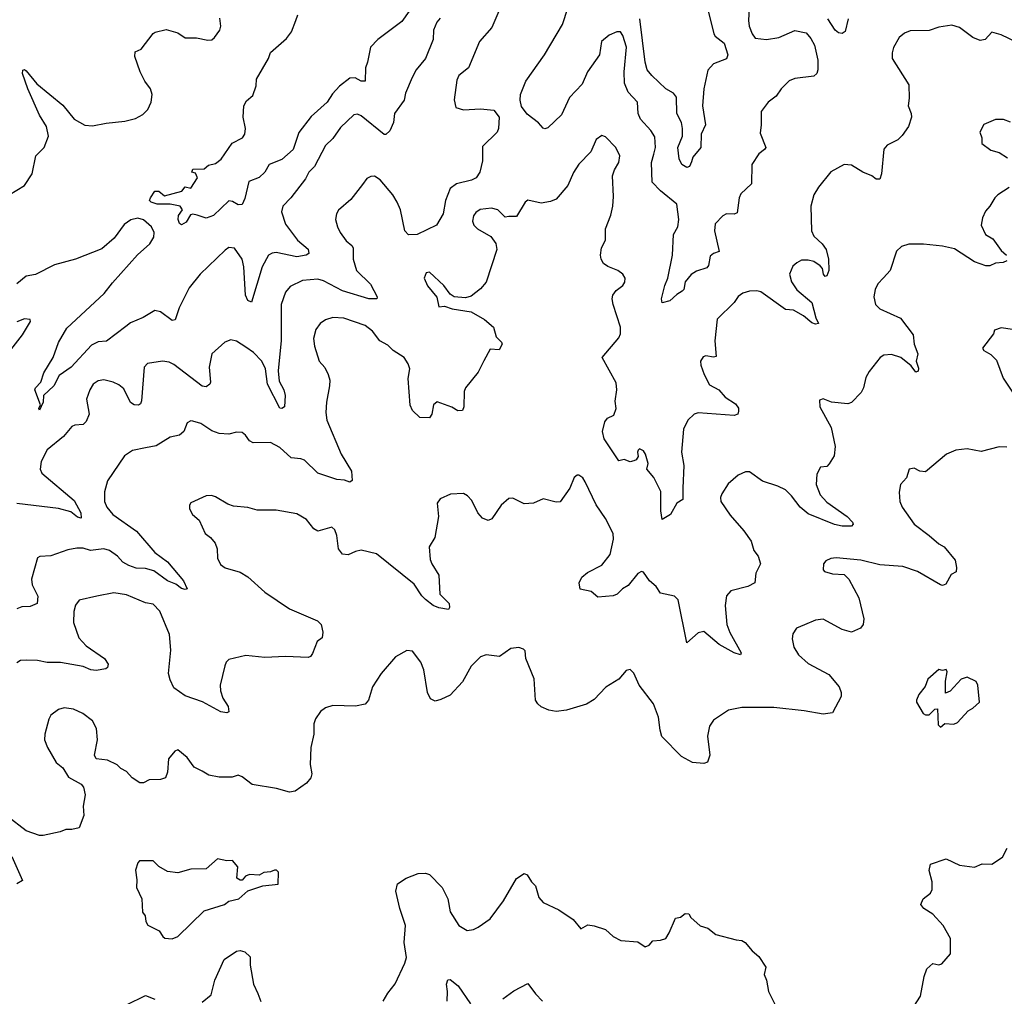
# Model space of a CAD drawing. Extents: x 2133489 to 2292442, y 756223 to 916462.
# Tile 413 of 463: x 2244790 to 2249992, y 890750 to 895910. Entities that reach past the tile are written whole.
import ezdxf

# ---------------------------------------------------------------- set-up
doc = ezdxf.new("R2010")
doc.units = 0

msp = doc.modelspace()

# ---------------------------------------------------------------- linework, layer by layer
at = {"layer": '0CON20XD'}
for points in [[(2248646.5, 896005), (2248640.5, 895905), (2248644.4, 895875), (2248659.4, 895835), (2248675, 895813.1), (2248735, 895804.6), (2248800, 895815), (2248885, 895852.5), (2248945, 895840), (2248970.5, 895810.5), (2248988.8, 895775), (2249006.9, 895696.9), (2249007.1, 895645), (2249002, 895625), (2248985, 895610.8), (2248885, 895600), (2248855, 895586.9), (2248813.3, 895545), (2248787.1, 895505), (2248745, 895474), (2248707.5, 895425), (2248708.1, 895355), (2248701.2, 895311.2), (2248731.2, 895235), (2248725, 895223.3), (2248695, 895201.2), (2248658, 895145), (2248657, 895043), (2248600.3, 894989.7), (2248591.4, 894968.6), (2248580, 894890), (2248565, 894882.9), (2248525, 894884.2), (2248505.5, 894874.5), (2248465, 894831.2), (2248461.5, 894795), (2248486.2, 894685), (2248455, 894674.4), (2248438.6, 894661.4), (2248428.3, 894611.7), (2248420.3, 894599.7), (2248365, 894581.9), (2248336.8, 894563.2), (2248305.8, 894525), (2248298.6, 894485), (2248290, 894475), (2248261.8, 894458.2), (2248225, 894424.3), (2248185, 894413.8), (2248181.4, 894435), (2248198.2, 894505), (2248214.5, 894545), (2248238.1, 894665), (2248244.5, 894775), (2248266.4, 894815), (2248271.6, 894855), (2248261.1, 894935), (2248175.8, 895005), (2248131.2, 895051.2), (2248128.2, 895155), (2248140.7, 895199.3), (2248150, 895235), (2248145, 895291.2), (2248124.6, 895324.6), (2248070, 895385), (2248056.7, 895415), (2248054.3, 895475), (2248005, 895527.8), (2247984.6, 895575), (2247982.8, 895635), (2247995.5, 895765), (2247976.7, 895826.7), (2247965, 895845.8), (2247945.7, 895845.7), (2247905, 895827.8), (2247864.7, 895795), (2247852.6, 895725), (2247790, 895635), (2247761.1, 895568.9), (2247695, 895498.9), (2247652.9, 895407.1), (2247580.7, 895339.3), (2247565, 895333.3), (2247555, 895336.7), (2247531.2, 895365), (2247470.9, 895410.9), (2247441.1, 895451.1), (2247433.5, 895485), (2247435.4, 895515), (2247465, 895585.5), (2247562.6, 895725), (2247658.4, 895885), (2247716.4, 896063.6)], [(2247337.6, 895992.4), (2247285, 895869.2), (2247220, 895795), (2247160.8, 895655), (2247110, 895615), (2247099.1, 895590.9), (2247085.7, 895485.7), (2247095, 895446.2), (2247134.4, 895434.4), (2247225, 895438.1), (2247295, 895432), (2247324, 895395), (2247320, 895335), (2247312.5, 895315), (2247235, 895240), (2247234.5, 895165), (2247221.9, 895105), (2247202.5, 895075), (2247178, 895062), (2247097.4, 895042.6), (2247065, 895018.8), (2247039.4, 894955), (2247027.1, 894885), (2246992, 894825), (2246890, 894775), (2246845, 894773.5), (2246824.5, 894795), (2246802.8, 894905), (2246785, 894945.6), (2246760.8, 894985), (2246695, 895064), (2246665, 895084), (2246645, 895081.2), (2246625, 895070), (2246601.4, 895038.6), (2246539.8, 894960.2), (2246475, 894904.2), (2246463.3, 894885), (2246459.4, 894855), (2246468.5, 894815), (2246483.5, 894785), (2246515, 894740.8), (2246545, 894717.5), (2246551.4, 894705), (2246552.5, 894645), (2246569.2, 894585), (2246643.5, 894513.5), (2246679.2, 894445), (2246676.7, 894435), (2246635, 894435.4), (2246495, 894476.7), (2246395, 894530), (2246365, 894539.7), (2246285, 894532.3), (2246219.8, 894500.2), (2246195, 894471.2), (2246172.1, 894405), (2246172.5, 894215), (2246155.3, 894055), (2246160.3, 894000.3), (2246185.4, 893955), (2246192.5, 893925), (2246189.2, 893865), (2246175, 893856), (2246165, 893858), (2246100, 893985), (2246089, 894065), (2246070, 894105), (2246025, 894150.8), (2245985, 894179.6), (2245935, 894210.8), (2245905, 894218.8), (2245874.2, 894205.8), (2245805.8, 894145), (2245790.5, 894075), (2245797.5, 893995), (2245794.3, 893985), (2245775, 893970.6), (2245755, 893974.4), (2245605, 894088), (2245579.7, 894099.7), (2245545, 894105.6), (2245465.8, 894094.2), (2245448, 894075), (2245434.4, 893895.6), (2245429.4, 893880.6), (2245417.3, 893872.7), (2245395, 893874.3), (2245375, 893887.5), (2245339.9, 893959.9), (2245315, 893981.5), (2245283.8, 893995), (2245235, 894007.8), (2245205, 894001.1), (2245179.4, 893985), (2245161.1, 893955), (2245143.5, 893905), (2245156.6, 893826.6), (2245142.2, 893787.8), (2245125, 893771.9), (2245082.4, 893767.6), (2245065, 893760), (2245022.6, 893707.4), (2244935, 893636.7), (2244903.6, 893575), (2244897.8, 893535), (2244906.9, 893515), (2245079, 893369), (2245112.9, 893305), (2245115, 893276.7), (2245095, 893281.5), (2245060.1, 893310.1), (2244995, 893328.2), (2244775, 893353.3)], [(2246848.7, 895955), (2246809.5, 895900.5), (2246682, 895805), (2246643.1, 895765), (2246628.6, 895685), (2246617.1, 895655), (2246615.6, 895584.4), (2246595, 895584.3), (2246563, 895603), (2246535, 895601.8), (2246480.5, 895559.5), (2246442.7, 895517.3), (2246415.4, 895475), (2246330.9, 895399.1), (2246265.3, 895314.7), (2246235.2, 895224.8), (2246175, 895171.6), (2246107.8, 895145), (2246084.6, 895105), (2246055, 895076.2), (2246000, 895055), (2245980.6, 894965), (2245965, 894933.3), (2245945, 894931.2), (2245915, 894950), (2245895, 894952.9), (2245815, 894875.6), (2245775, 894862), (2245727.1, 894877.1), (2245705, 894882), (2245691.9, 894878.1), (2245669.4, 894840.6), (2245645, 894826.2), (2245635, 894832.5), (2245628, 894855), (2245630, 894875), (2245650, 894905), (2245638.8, 894925), (2245585, 894935.8), (2245516.7, 894935), (2245485, 894946.2), (2245476.2, 894955), (2245481.7, 894968.3), (2245505, 895003.3), (2245525, 895003.3), (2245555, 894978.8), (2245646.2, 895003.8), (2245665, 895026.7), (2245695, 895020), (2245730, 895075), (2245718.3, 895098.3), (2245700, 895105), (2245705, 895120), (2245765, 895122.5), (2245788.3, 895141.7), (2245825, 895150), (2245855, 895173.3), (2245912.9, 895257.1), (2245968, 895285), (2245979.2, 895305), (2245984, 895335), (2245971.2, 895395), (2245973.8, 895455), (2245988.8, 895481.2), (2246021.4, 895508.6), (2246039.1, 895560.9), (2246042, 895595), (2246104.3, 895705), (2246115, 895736.2), (2246200.2, 895809.8), (2246225.7, 895845), (2246248.9, 895905), (2246259.5, 895935)], [(2248425, 895963.3), (2248457.1, 895835), (2248465, 895822.5), (2248512.5, 895785), (2248532, 895725), (2248525, 895703.3), (2248455, 895677.5), (2248426.1, 895643.9), (2248404.4, 895545), (2248396.7, 895455), (2248413.9, 895355), (2248389.7, 895305), (2248388.1, 895235), (2248347.1, 895182.9), (2248339.3, 895159.3), (2248328.9, 895135), (2248315, 895129.2), (2248288.9, 895145), (2248275, 895174.2), (2248267.2, 895235), (2248291.2, 895295), (2248291.9, 895335), (2248286.5, 895366.5), (2248262.5, 895415), (2248260.5, 895500.5), (2248245, 895521.5), (2248203.3, 895545), (2248129.2, 895615), (2248105, 895645.8), (2248095.3, 895685.3), (2248067.2, 895915)], [(2247012.1, 895917.9), (2246994, 895896), (2246975.6, 895855), (2246974.4, 895805), (2246934.6, 895705), (2246884.6, 895645.4), (2246863.1, 895605), (2246828.7, 895521.3), (2246821.4, 895485), (2246770.8, 895415), (2246765, 895367.5), (2246745, 895323.3), (2246725, 895302.5), (2246715, 895303.8), (2246595, 895402.2), (2246575, 895410), (2246555, 895406.9), (2246485, 895340.8), (2246445, 895282), (2246405.7, 895245), (2246347.1, 895135), (2246317.5, 895105), (2246300.4, 895069.6), (2246222, 894968), (2246180.8, 894925), (2246172.9, 894895), (2246195, 894828.8), (2246258.2, 894745), (2246315, 894697.5), (2246317.5, 894675), (2246303.3, 894665), (2246255, 894656.8), (2246145, 894679.2), (2246125, 894677.1), (2246105, 894665.5), (2246070.5, 894605), (2246015, 894417.1), (2245995, 894426.5), (2245982.5, 894455), (2245975.3, 894605), (2245965.5, 894645), (2245925, 894702), (2245895.9, 894705.9), (2245875, 894692.5), (2245744.6, 894565.4), (2245685, 894492.5), (2245632.7, 894387.3), (2245612, 894325), (2245595, 894321.1), (2245535, 894365.6), (2245505, 894374.3), (2245443.1, 894336.9), (2245375, 894307.7), (2245351.6, 894288.4), (2245248.5, 894211.5), (2245205, 894208.5), (2245169.2, 894190.8), (2245062.3, 894075), (2244999.4, 894030.6), (2244970.6, 893975), (2244916, 893925), (2244915, 893890), (2244895, 893847.5), (2244892, 893855), (2244900, 893875), (2244870.5, 893955), (2244873.1, 893965), (2244902.2, 893995), (2244917.5, 894045), (2244967.3, 894125), (2244995.2, 894204.8), (2245039.8, 894280.2), (2245236.4, 894463.6), (2245279.9, 894520.1), (2245413.2, 894666.8), (2245477.1, 894725), (2245498.3, 894761.7), (2245500.9, 894785), (2245486.1, 894815), (2245445, 894853.3), (2245415, 894860.6), (2245377.9, 894852.1), (2245341.5, 894828.5), (2245289.4, 894755), (2245225, 894698.9), (2245086.1, 894643.9), (2244975, 894615.6), (2244874.2, 894564.2), (2244824.3, 894555), (2244776.1, 894513.9)], [(2244833.6, 895545), (2244805.8, 895625), (2244807, 895643), (2244815, 895646.2), (2244825, 895640), (2244880.9, 895570.9), (2245017.9, 895457.9), (2245078.6, 895385), (2245135, 895353.1), (2245175, 895348.6), (2245246.4, 895363.6), (2245345, 895373.1), (2245402, 895388), (2245441.7, 895408.3), (2245467.1, 895435), (2245484.4, 895475), (2245490, 895515), (2245480.6, 895545), (2245451.2, 895585), (2245426.4, 895635), (2245398.8, 895715), (2245400.7, 895739.3), (2245432.5, 895755), (2245495, 895836.2), (2245506.1, 895843.9), (2245565, 895857.5), (2245625, 895840), (2245664.4, 895814.4), (2245725, 895814.3), (2245785, 895802), (2245805, 895803.3), (2245820, 895815), (2245847.5, 895855), (2245853.3, 895875), (2245847.5, 895917.5)], [(2250059.6, 895789.6), (2249975, 895829.5), (2249926.7, 895843.3), (2249890, 895805), (2249865, 895800.6), (2249825, 895815.6), (2249755, 895869.1), (2249715, 895881.5), (2249645, 895870.5), (2249595, 895853.5), (2249495, 895850.5), (2249465, 895838.9), (2249437.1, 895815), (2249406.6, 895763.4), (2249398.6, 895735), (2249400, 895705), (2249488, 895565), (2249490, 895495), (2249484.2, 895455), (2249500, 895415), (2249500.8, 895395), (2249485.8, 895345), (2249451.4, 895298.6), (2249430, 895275), (2249373.7, 895246.3), (2249355.8, 895225), (2249343.8, 895096.2), (2249335, 895067.5), (2249315, 895066.7), (2249292.5, 895085), (2249245, 895103.8), (2249185, 895141.4), (2249145.8, 895144.2), (2249074.6, 895105.4), (2249010, 895025), (2248985.8, 894985), (2248970, 894925), (2248973.5, 894795), (2248986.2, 894766.2), (2249029.2, 894725), (2249050, 894695), (2249062.9, 894645), (2249064, 894585), (2249055, 894556.7), (2249045, 894554), (2249036.2, 894565), (2249031.9, 894595), (2249019.7, 894609.7), (2248985, 894632.7), (2248955, 894639.4), (2248921.2, 894638.8), (2248895, 894626.2), (2248875, 894608), (2248857.8, 894565), (2248867.5, 894525), (2248895, 894482.9), (2248974.2, 894415), (2248996, 894335), (2249010, 894305), (2248995, 894301.2), (2248975, 894308.8), (2248931.2, 894345), (2248877.5, 894375), (2248835, 894378.8), (2248705, 894471.4), (2248685, 894478.1), (2248645, 894475.7), (2248610, 894465), (2248585, 894448), (2248564.2, 894415), (2248475, 894328), (2248463, 894213), (2248468.8, 894131.2), (2248455, 894126.7), (2248415, 894133.8), (2248400.8, 894129.2), (2248386.2, 894105), (2248388, 894085), (2248405.8, 894035), (2248435, 893981.2), (2248484.3, 893954.3), (2248516.7, 893915), (2248571.2, 893881.2), (2248587.7, 893857.7), (2248588.3, 893841.7), (2248583.8, 893826.2), (2248565, 893818), (2248375, 893833.1), (2248354, 893825), (2248319.2, 893795), (2248297.3, 893747.3), (2248286.9, 893625), (2248299.5, 893555), (2248293.5, 893435), (2248293.8, 893375), (2248262, 893355), (2248228.8, 893295), (2248185, 893270), (2248176.7, 893315), (2248177.9, 893417.9), (2248140.7, 893490.7), (2248102.5, 893535), (2248110, 893565), (2248096.2, 893615), (2248085, 893632.5), (2248065, 893642.5), (2248057.5, 893635), (2248053.3, 893625), (2248057, 893603), (2248047.5, 893585), (2248035, 893578.8), (2248015, 893574.2), (2247984.1, 893585.9), (2247955, 893580), (2247878.5, 893695), (2247870, 893735), (2247880.8, 893785), (2247895.5, 893804.5), (2247928.6, 893821.4), (2247941.5, 893855), (2247935.6, 893895), (2247945.6, 893955), (2247941.2, 893991.2), (2247868, 894125), (2247955, 894230), (2247965, 894250), (2247964.2, 894285.8), (2247925.3, 894405.3)], [(2249166.9, 895915), (2249151.7, 895848.3), (2249135, 895836.2), (2249115, 895841.2), (2249098.8, 895855), (2249059.2, 895915)], [(2244735, 894984.5), (2244815.3, 895034.7), (2244856.7, 895095), (2244875, 895190), (2244920, 895235), (2244942.9, 895295), (2244932.5, 895345), (2244894.5, 895405), (2244833.6, 895545)], [(2250025, 895368), (2249987, 895383), (2249945, 895383.3), (2249883.6, 895356.4), (2249863.3, 895315), (2249872.5, 895285), (2249872.5, 895255), (2249920.5, 895220.5), (2249965, 895208.8), (2250009.2, 895179.2)], [(2247925.3, 894405.3), (2247920.4, 894435), (2247924.5, 894455), (2247941.5, 894478.5), (2247976.2, 894505), (2247987.3, 894522.7), (2247988.8, 894545), (2247976.2, 894565), (2247950, 894585), (2247896.6, 894606.6), (2247875, 894622.5), (2247861.4, 894645), (2247858.9, 894665), (2247864.5, 894705), (2247885.5, 894745), (2247884.5, 894805.5), (2247913.2, 894876.8), (2247923.1, 894925), (2247927.1, 894975), (2247921.9, 895085), (2247932.8, 895117.2), (2247955.6, 895155), (2247960.9, 895190.9), (2247940, 895235), (2247885, 895291.2), (2247865, 895297.5), (2247835, 895276.7), (2247807.6, 895212.4), (2247745, 895146), (2247716.6, 895103.4), (2247685.4, 895034.6), (2247625, 894962.5), (2247595, 894948.6), (2247545, 894940.8), (2247475, 894956), (2247460, 894945), (2247415, 894870), (2247375, 894870), (2247355, 894866.2), (2247316.7, 894905), (2247283.6, 894913.6), (2247223, 894907), (2247199.3, 894890.7), (2247187, 894873), (2247181.8, 894845), (2247189.1, 894825), (2247209.4, 894805), (2247280, 894765), (2247305, 894727.5), (2247310.8, 894695), (2247255, 894523.8), (2247225, 894488), (2247175, 894450), (2247145, 894440.8), (2247085, 894446.2), (2247065, 894460), (2247031.2, 894505), (2246955, 894576.2), (2246937, 894573), (2246926.7, 894545), (2246945, 894503.3), (2246993.6, 894443.6), (2247005, 894393.3), (2247035, 894396.7), (2247075, 894382.5), (2247175, 894365.8), (2247245, 894325.8), (2247292.9, 894285), (2247307.5, 894235), (2247336.4, 894206.4), (2247340, 894195), (2247323.6, 894166.4), (2247275, 894168.8), (2247243, 894107), (2247213, 894047), (2247145.7, 893964.3), (2247138, 893945), (2247137.5, 893865), (2247130, 893845), (2247105, 893842.9), (2247073.6, 893863.6), (2246995, 893891.2), (2246975.7, 893874.3), (2246968, 893825), (2246955, 893806.7), (2246905, 893807.5), (2246866.2, 893845), (2246853.2, 893873.2), (2246843.3, 894015), (2246851.4, 894065), (2246842.4, 894092.4), (2246820.8, 894125), (2246762.7, 894162.7), (2246735, 894190.6), (2246693, 894213), (2246654.2, 894265), (2246615, 894294.3), (2246502.8, 894332.8), (2246445, 894336.9), (2246405.5, 894324.5), (2246378, 894305), (2246355, 894273.3), (2246343.1, 894225), (2246346.9, 894185), (2246372.5, 894105), (2246403.1, 894073.1), (2246420.6, 894035), (2246428.1, 894005), (2246427.5, 893975), (2246410.9, 893889.1), (2246408.1, 893835), (2246413.1, 893795), (2246488.9, 893615), (2246542.5, 893525), (2246546.2, 893475), (2246535, 893466.7), (2246506.7, 893476.7), (2246465, 893481.1), (2246365, 893514.3), (2246295, 893582.2), (2246275, 893590.5), (2246225, 893595.6), (2246165, 893650), (2246115, 893676.5), (2246024.5, 893674.5), (2246005, 893685.8), (2245984, 893715), (2245965, 893729.2), (2245935, 893730.8), (2245895, 893720.8), (2245845, 893724.3), (2245805, 893737.5), (2245746.8, 893776.8), (2245705, 893788.8), (2245695, 893790), (2245675, 893780), (2245658, 893735), (2245635, 893714.2), (2245585, 893704.5), (2245511.1, 893658.9), (2245455, 893648.5), (2245386.3, 893633.7), (2245344.2, 893605), (2245255, 893473.3), (2245237.8, 893415), (2245237.8, 893365), (2245250, 893335), (2245282.9, 893295), (2245408.3, 893208.3), (2245504.4, 893095), (2245570.5, 893045), (2245655.6, 892945), (2245675, 892902.5), (2245665, 892898.8), (2245645, 892904.4), (2245615, 892928.6), (2245570.8, 892945), (2245498.2, 892998.2), (2245455, 893010), (2245405, 893012.4), (2245366.2, 893026.2), (2245335, 893044.7), (2245306.5, 893076.5), (2245265, 893106.4), (2245235, 893114.1), (2245165, 893106.1), (2245125, 893117.1), (2245092.2, 893117.8), (2245045, 893109.4), (2244955, 893077.5), (2244896.2, 893073.8), (2244885, 893067.5), (2244853.6, 892955), (2244856.4, 892925), (2244885.4, 892865), (2244882.5, 892825), (2244845, 892810), (2244802.3, 892807.7), (2244775, 892798)], [(2250017.4, 895022.6), (2249958, 894985), (2249942, 894968), (2249915.6, 894924.4), (2249891.7, 894898.3), (2249876.1, 894863.9), (2249870, 894825), (2249892, 894775), (2249931.5, 894751.5), (2249975, 894691.2), (2250004, 894665)], [(2250005, 894636.7), (2249985, 894627.5), (2249945.7, 894624.3), (2249915, 894608.8), (2249895, 894610), (2249835, 894631.4), (2249728.9, 894698.9), (2249665, 894712.9), (2249565.7, 894724.3), (2249486.6, 894723.4), (2249448.7, 894711.3), (2249422.8, 894687.2), (2249389.4, 894585), (2249353.3, 894546.7), (2249323.3, 894515), (2249308.9, 894485), (2249303.3, 894445), (2249311.4, 894405), (2249335, 894381.9), (2249442.6, 894332.6), (2249510.8, 894245), (2249515.7, 894195), (2249534.2, 894145), (2249526.7, 894105), (2249538.3, 894068.3), (2249536.7, 894053.3), (2249525, 894047.5), (2249500.5, 894080.5), (2249445, 894124.4), (2249395, 894141.4), (2249355, 894138.1), (2249335.8, 894125), (2249278.3, 894051.7), (2249260.3, 894019.7), (2249247.1, 893965), (2249235, 893940), (2249185, 893888), (2249165, 893880.8), (2249079.3, 893889.3), (2249035, 893907.5), (2249015, 893900), (2249017.5, 893865), (2249077.5, 893755), (2249098, 893655), (2249093.8, 893605), (2249067.3, 893562.7), (2249055, 893550), (2249020, 893545), (2249001.7, 893508.3), (2248997.1, 893455), (2249019.5, 893399.5), (2249055, 893360.8), (2249162.5, 893285), (2249190, 893255), (2249193.8, 893245), (2249185, 893234), (2249135.6, 893234.4), (2249095, 893242.9), (2248955, 893300), (2248913.9, 893333.9), (2248866.9, 893395), (2248835, 893425.4), (2248795, 893445.3), (2248715, 893472.2), (2248645, 893521.2), (2248625, 893521.2), (2248585.8, 893504.2), (2248532.4, 893457.6), (2248499.2, 893405), (2248492.5, 893385), (2248494.2, 893365), (2248543, 893293), (2248615, 893210), (2248654.2, 893155), (2248668.8, 893105), (2248691.2, 893075), (2248703.3, 893035), (2248680, 892985), (2248673.3, 892935), (2248637.5, 892915), (2248547.3, 892892.7), (2248525, 892866.7), (2248516.5, 892815), (2248525.4, 892715), (2248542.4, 892672.4), (2248601.2, 892565), (2248597.5, 892555), (2248565, 892565.7), (2248485, 892609.1), (2248405, 892678), (2248375, 892670), (2248315, 892617.5), (2248269.4, 892845), (2248250, 892865), (2248175, 892879.4), (2248151.9, 892915), (2248117.5, 892945), (2248085, 892991.2), (2248075, 892993.8), (2248055, 892984), (2248005, 892920), (2247975, 892903.3), (2247946.7, 892875), (2247925, 892866), (2247845, 892859.2), (2247809.4, 892889.4), (2247751.8, 892901.8), (2247745.5, 892934.5), (2247759.2, 892965), (2247790.7, 892989.3), (2247865, 893028.9), (2247910, 893085), (2247927.5, 893165), (2247925.6, 893195), (2247885, 893273.8), (2247835, 893346.2), (2247778.3, 893468.3), (2247765, 893488.8), (2247745, 893503.3), (2247735, 893503.3), (2247719.5, 893490.5), (2247696, 893435), (2247645, 893362.5), (2247625, 893361.2), (2247555, 893378.8), (2247505, 893356.2), (2247455, 893352.5), (2247395, 893382), (2247375, 893380), (2247334.5, 893345.5), (2247285, 893273.3), (2247265, 893263.3), (2247235, 893276.7), (2247211.2, 893305), (2247178.9, 893368.9), (2247156, 893395), (2247135, 893407.5), (2247067, 893403), (2247010.8, 893379.2), (2246996.2, 893355), (2247002.5, 893285), (2246983.8, 893175), (2246953.1, 893125), (2246958.9, 893058.9), (2246966.9, 893035), (2247004.3, 892975), (2247010, 892875), (2247059.2, 892825), (2247061.2, 892805), (2247055, 892793.8), (2247005, 892802.5), (2246975, 892815.5), (2246935, 892846.5), (2246915, 892865.6), (2246875, 892928.6), (2246675, 893088.6), (2246595, 893108), (2246565, 893101.2), (2246525, 893082), (2246495, 893086.7), (2246474.2, 893115), (2246465.6, 893185), (2246455.8, 893215), (2246439.5, 893229.5), (2246365, 893207.1), (2246345, 893220), (2246305, 893268.9), (2246255, 893298.9), (2246145, 893318.1), (2246045, 893318.8), (2245995, 893332), (2245919.1, 893339.1), (2245889.7, 893349.7), (2245825, 893390), (2245803.6, 893396.4), (2245775, 893393.8), (2245695, 893356.7), (2245686.7, 893345), (2245686.7, 893325), (2245703.8, 893295), (2245738.8, 893265), (2245770, 893195), (2245798.8, 893175), (2245823.8, 893145), (2245834, 893115), (2245835.8, 893065.8), (2245850.9, 893030.9), (2245875, 893014.2), (2245955, 892990.8), (2245995, 892966), (2246086.2, 892885), (2246215, 892798), (2246364.1, 892734.1), (2246383.3, 892715), (2246391.2, 892675), (2246387.5, 892645), (2246361.2, 892625), (2246337.7, 892562.3), (2246326.7, 892545), (2246315, 892540), (2246195, 892545.8), (2246085, 892540.8), (2245985, 892550.8), (2245895, 892530), (2245881.2, 892515), (2245874.3, 892495.7), (2245849.2, 892395), (2245850.8, 892365), (2245864.2, 892325), (2245892.3, 892282.3), (2245896, 892254), (2245885, 892248.8), (2245852.7, 892252.7), (2245756.1, 892306.1), (2245665, 892337.5), (2245605, 892380.6), (2245585, 892422), (2245576.8, 892455), (2245588.3, 892578.3), (2245582.1, 892662.1), (2245531.6, 892785), (2245495, 892821.8), (2245455, 892830), (2245355, 892872.2), (2245288.3, 892881.7), (2245197.5, 892865), (2245105, 892842.9), (2245085, 892816.2), (2245076.4, 892783.6), (2245073.8, 892725), (2245102.5, 892645), (2245142.1, 892602.1), (2245238, 892535), (2245257.5, 892505), (2245255, 892487.5), (2245245, 892480), (2245195, 892472.5), (2245165.6, 892475.6), (2245125, 892492.2), (2245005.7, 892514.3), (2244935, 892514), (2244885, 892524), (2244825, 892526.7), (2244795, 892524.3), (2244775, 892512)], [(2244744.3, 894165), (2244805.7, 894245), (2244846.7, 894315), (2244845, 894326.7), (2244815, 894330), (2244775, 894314.3)], [(2250035, 894272.5), (2249975, 894282), (2249940.7, 894269.3), (2249935, 894250), (2249876.7, 894175), (2249883, 894163), (2249920.5, 894140.5), (2249950.5, 894110.5), (2249985.8, 894015.8), (2250046.1, 893926.1)], [(2250005, 893651.4), (2249965, 893652.9), (2249868.8, 893628.8), (2249795, 893642.5), (2249735, 893635.8), (2249686.7, 893615), (2249575, 893521.2), (2249545.8, 893524.2), (2249515, 893540.6), (2249490, 893535), (2249475, 893488.8), (2249442.9, 893455), (2249435.7, 893414.3), (2249440, 893365), (2249452.9, 893335), (2249515.8, 893245), (2249595, 893184), (2249645, 893141.2), (2249673.3, 893125), (2249732, 893055), (2249740, 893015), (2249737, 892993), (2249710.7, 892979.3), (2249683, 892927), (2249665, 892920), (2249655, 892923.8), (2249533.9, 892993.9), (2249455, 893020.4), (2249335, 893030), (2249234.6, 893055.4), (2249102.7, 893067.3), (2249075, 893064), (2249049.7, 893050.3), (2249036, 893035), (2249034.1, 893004.1), (2249042.5, 892995), (2249085, 892982.5), (2249145, 892978), (2249170.8, 892955), (2249222.9, 892855), (2249248.8, 892745), (2249246.7, 892715), (2249232.5, 892695), (2249185, 892673.8), (2249135, 892688.8), (2249035, 892742.5), (2248995, 892737.5), (2248936.7, 892713.3), (2248893.3, 892695), (2248874.1, 892665.9), (2248871.7, 892638.3), (2248880, 892595), (2248904, 892555), (2248955, 892508.8), (2249065, 892450), (2249120, 892385), (2249130.6, 892355), (2249130, 892335), (2249085, 892248), (2249035, 892241.1), (2248935, 892259.4), (2248775, 892276.5), (2248605, 892276.5), (2248535, 892262.9), (2248455, 892210), (2248435, 892177.5), (2248424, 892125), (2248436.1, 892023.9), (2248423, 891987), (2248405, 891980), (2248345, 891986), (2248286.6, 892016.6), (2248182.1, 892122.1), (2248174.4, 892155.6), (2248164.6, 892224.6), (2248138.5, 892295), (2248062.5, 892395), (2248035, 892456.7), (2248015, 892477.5), (2247995, 892472.5), (2247956.2, 892425), (2247886.9, 892383.1), (2247825, 892319.2), (2247785, 892293.1), (2247678.7, 892261.3), (2247625, 892255.7), (2247585, 892262.7), (2247545, 892280), (2247526.9, 892295), (2247515.5, 892315.5), (2247507.6, 892427.6), (2247464, 892535), (2247461.2, 892575), (2247452.5, 892585), (2247426.4, 892593.6), (2247385, 892587.5), (2247325, 892546.2), (2247255, 892554.2), (2247225, 892544.2), (2247175, 892494.2), (2247128.9, 892411.1), (2247065, 892341.2), (2247015, 892318.8), (2246985, 892308.8), (2246961.2, 892321.2), (2246944.2, 892355), (2246925.8, 892475), (2246910, 892515), (2246865, 892573.3), (2246835, 892576.7), (2246775, 892543.8), (2246700.8, 892455), (2246654, 892385), (2246633.3, 892315), (2246616.1, 892293.9), (2246565, 892283.3), (2246445, 892287.5), (2246405, 892273.8), (2246378.8, 892255), (2246353, 892217), (2246345, 892190), (2246344.3, 892135), (2246328.9, 892065), (2246325.4, 891975), (2246333.1, 891925), (2246328.1, 891905), (2246305, 891875.8), (2246245, 891833.8), (2246215, 891829.2), (2246147.5, 891847.5), (2246018.6, 891868.6), (2245965, 891910), (2245945, 891918.8), (2245912, 891908), (2245845, 891907.8), (2245789.1, 891919.1), (2245755, 891939.2)], [(2249655, 892172.5), (2249678.3, 892191.7), (2249725, 892187.5), (2249745, 892197.5), (2249800.7, 892259.3), (2249825, 892272.5), (2249860, 892305), (2249852.5, 892395), (2249843, 892413), (2249796.4, 892436.4), (2249764.4, 892425.6), (2249705, 892362.5), (2249681.7, 892351.7), (2249681.2, 892415), (2249690, 892465), (2249685, 892476.7), (2249665, 892472.5), (2249645, 892477.5), (2249587.5, 892425), (2249573.6, 892386.4), (2249540, 892345), (2249527.5, 892315), (2249527.5, 892305), (2249562.5, 892245), (2249575, 892237.5), (2249595, 892237.5), (2249625, 892267.5), (2249638.3, 892268.3), (2249642.5, 892185), (2249655, 892172.5)], [(2245755, 891939.2), (2245711.7, 891961.7), (2245675, 892011.2), (2245625, 892053.3), (2245610, 892045), (2245576.2, 892005), (2245571.2, 891935), (2245560, 891905), (2245535, 891896), (2245475, 891894.3), (2245445, 891878.8), (2245425, 891878.8), (2245384.2, 891904.2), (2245355, 891937.5), (2245325, 891953.3), (2245305, 891973.3), (2245255, 891998.8), (2245194.3, 892004.3), (2245186.2, 892025), (2245202, 892105), (2245196.9, 892165), (2245175.8, 892205), (2245124.6, 892244.6), (2245075, 892266.9), (2245025.7, 892274.3), (2244995, 892265.8), (2244955, 892236), (2244944.2, 892215), (2244922.5, 892135), (2244920.8, 892105), (2244937.1, 892065), (2244983.8, 891985), (2245017.9, 891957.9), (2245048.8, 891908.8), (2245115, 891871.2), (2245127.5, 891855), (2245136, 891815), (2245126, 891755), (2245128.8, 891705), (2245105, 891641.2), (2245065, 891631.4), (2245035, 891632), (2245005, 891618.6), (2244915, 891600), (2244895, 891600.8), (2244823.8, 891623.8), (2244725, 891702)], [(2249497.7, 890672.3), (2249549.5, 890750.5), (2249568.8, 890855), (2249583.3, 890895), (2249615, 890923.3), (2249645, 890916.7), (2249662.5, 890922.5), (2249706.7, 890975), (2249707.5, 891055), (2249668.8, 891125), (2249614.2, 891184.2), (2249566.7, 891215), (2249550, 891235), (2249562.5, 891265), (2249602.5, 891295), (2249610, 891315), (2249610, 891355), (2249594, 891415), (2249601.7, 891448.3), (2249685, 891476.2), (2249755, 891444), (2249835, 891432.5), (2249875, 891450), (2249925, 891448.8), (2249982.5, 891485), (2250006.1, 891533.9)], [(2244749.1, 891489.1), (2244805, 891362.5), (2244775.7, 891344.3)], [(2245595, 891054.3), (2245625, 891066.2), (2245765, 891201.2), (2245872.5, 891235), (2245895, 891253.3), (2245947.5, 891265), (2245995, 891307.5), (2246075, 891333.3), (2246155, 891342.5), (2246157, 891407), (2246146.7, 891416.7), (2246137, 891417), (2246115, 891407.5), (2246080, 891405), (2246055, 891390), (2246005, 891393.8), (2245984, 891386), (2245965, 891363.3), (2245955, 891363.3), (2245937.5, 891375), (2245942.5, 891435), (2245915, 891467.5), (2245885, 891466.7), (2245835, 891476.2), (2245775, 891423.8), (2245695, 891422), (2245625, 891402), (2245570.5, 891410.5), (2245526.2, 891436.2), (2245495, 891466.2), (2245423.9, 891466.1), (2245413.8, 891455), (2245402.7, 891417.3), (2245410, 891365), (2245408, 891325), (2245436, 891265), (2245440, 891195), (2245452.5, 891175), (2245457.5, 891145), (2245467, 891127), (2245526.4, 891096.4), (2245546.1, 891066.1), (2245558, 891058), (2245595, 891054.3)], [(2246710.8, 890725), (2246735, 890766.7), (2246774.4, 890815.6), (2246825.3, 890924.7), (2246832.9, 890955), (2246822.2, 891035), (2246828.5, 891125), (2246798.1, 891215), (2246778, 891305), (2246786.7, 891345), (2246832.5, 891375), (2246895, 891400), (2246935, 891401.2), (2246955, 891393.3), (2247022.5, 891325), (2247051.4, 891265), (2247065, 891197.5), (2247110, 891125), (2247155, 891098.6), (2247187, 891103), (2247212.5, 891115), (2247275, 891160), (2247345.8, 891255), (2247415, 891373.3), (2247455, 891398.8), (2247472, 891392), (2247494.4, 891354.4), (2247515, 891333.3), (2247532.3, 891272.3), (2247555, 891246.7), (2247637.8, 891207.8), (2247715, 891156), (2247755, 891107.5), (2247791.7, 891128.3), (2247825, 891122.5), (2247885, 891102.5), (2247925.9, 891065.9), (2247965.7, 891045.7), (2248055, 891037.5), (2248095, 891012), (2248115, 891021.2), (2248135, 891043.8), (2248175, 891046.2), (2248204.1, 891055.9), (2248222, 891085), (2248255, 891162.5), (2248281.7, 891168.3), (2248305, 891187.5), (2248325, 891186.7), (2248336.2, 891166.2), (2248385, 891122.5), (2248425, 891110), (2248467.3, 891077.3), (2248575, 891048.1), (2248605, 891045.7), (2248623.3, 891035), (2248660.3, 890990.3), (2248695, 890961.2), (2248731.4, 890905), (2248723.8, 890865), (2248736, 890835), (2248746.2, 890775), (2248779.3, 890709.3)], [(2245755, 890720), (2245801.2, 890758.8), (2245820.5, 890835), (2245871.4, 890945), (2245935, 890988.8), (2245955, 890993.3), (2245980, 890985), (2246008.8, 890958.8), (2246008.8, 890915), (2246025.8, 890815), (2246048.6, 890765), (2246065, 890723.8)], [(2247048.1, 890725), (2247050.8, 890775), (2247044.2, 890815), (2247052, 890838), (2247065, 890838.8), (2247106.3, 890806.3), (2247171.2, 890711.2)], [(2247343.4, 890736.6), (2247401.3, 890778.7), (2247475, 890818.8), (2247515, 890764), (2247552.5, 890725)], [(2245354.2, 890705.8), (2245455, 890754.2), (2245505, 890734.5)]]:
    msp.add_lwpolyline(points, dxfattribs=at)

doc.saveas('drawing.dxf')
